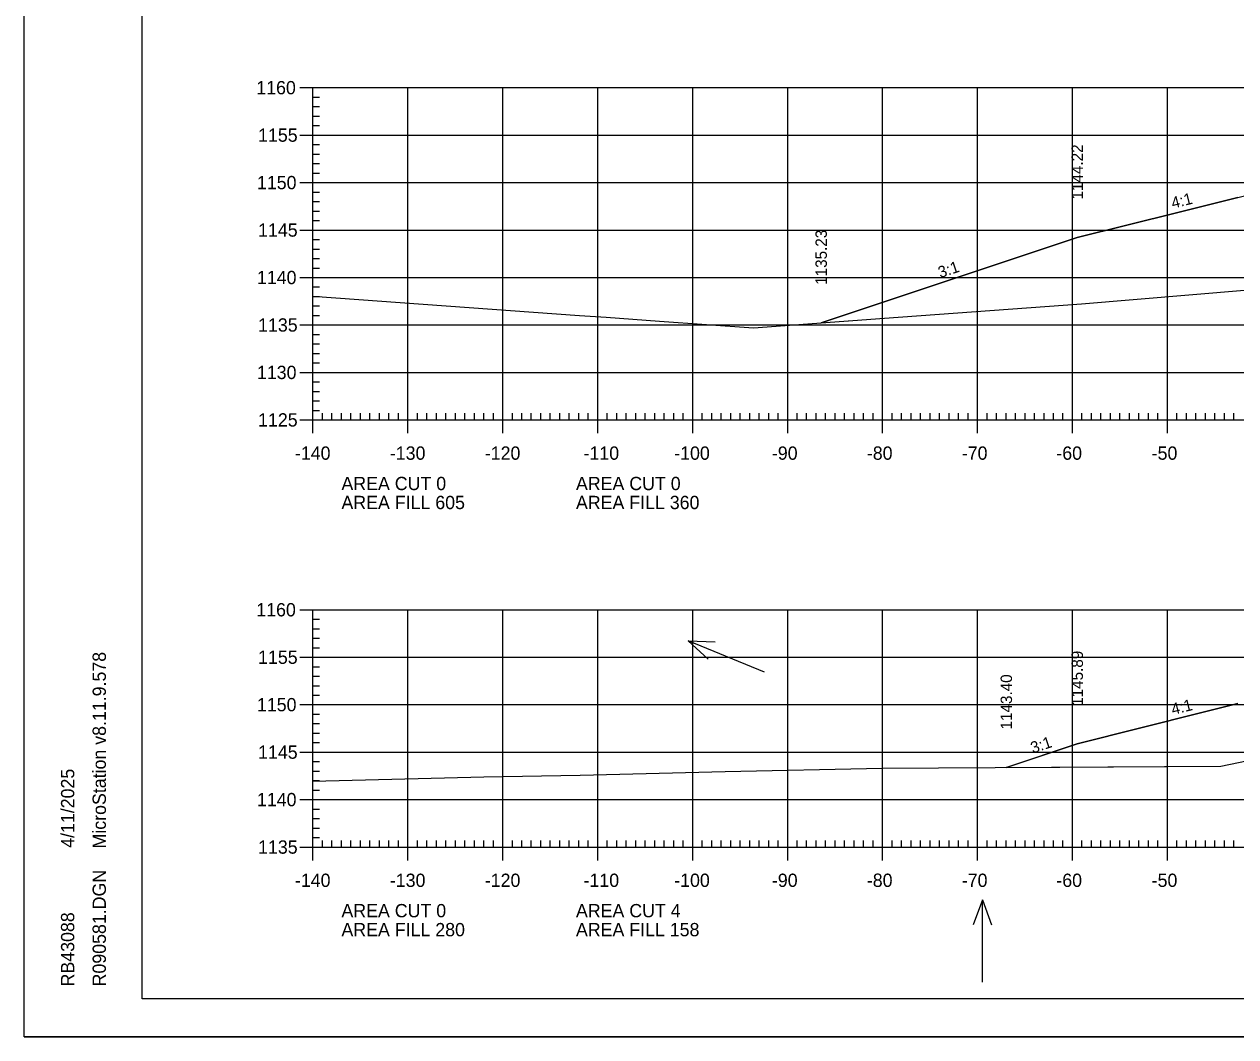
# Model space of a CAD drawing. Extents: x 1322838 to 1324533, y 339903 to 351025.
# Drawn here: x 1323533.3 to 1323660.9, y 341609.8 to 341716.5 of the extents above; entities that cross this region are included whole.
import ezdxf

# ---------------------------------------------------------------- set-up
doc = ezdxf.new("R2010")
doc.units = 0
for name, color, linetype in [('R_Axis', 7, 'Continuous'), ('R_Axis Annot', 7, 'Continuous'), ('R_Border', 7, 'Continuous'), ('R_Exist Surface', 7, 'Continuous'), ('R_Fin Surface', 7, 'Continuous'), ('R_Fin Surface Annot', 7, 'Continuous'), ('R_Grid', 7, 'Continuous'), ('R_No Plot', 7, 'Continuous'), ('R_Water Annot', 7, 'Continuous')]:
    doc.layers.add(name, color=color, linetype=linetype)

msp = doc.modelspace()

# ---------------------------------------------------------------- linework, layer by layer
at = {"layer": 'R_Axis'}
for p, q in [((1323562.32, 341709.81), (1323565.12, 341709.81)), ((1323563.72, 341674.81), (1323563.72, 341709.81)), ((1323563.72, 341708.81), (1323564.42, 341708.81)), ((1323563.72, 341707.81), (1323564.42, 341707.81)), ((1323563.72, 341706.81), (1323564.42, 341706.81)), ((1323562.32, 341704.81), (1323565.12, 341704.81)), ((1323563.72, 341705.81), (1323564.42, 341705.81)), ((1323563.72, 341703.81), (1323564.42, 341703.81)), ((1323563.72, 341702.81), (1323564.42, 341702.81)), ((1323563.72, 341701.81), (1323564.42, 341701.81)), ((1323562.32, 341699.81), (1323565.12, 341699.81)), ((1323563.72, 341700.81), (1323564.42, 341700.81)), ((1323563.72, 341698.81), (1323564.42, 341698.81)), ((1323563.72, 341697.81), (1323564.42, 341697.81)), ((1323563.72, 341696.81), (1323564.42, 341696.81)), ((1323563.72, 341695.81), (1323564.42, 341695.81)), ((1323562.32, 341694.81), (1323565.12, 341694.81)), ((1323563.72, 341693.81), (1323564.42, 341693.81)), ((1323563.72, 341692.81), (1323564.42, 341692.81)), ((1323563.72, 341691.81), (1323564.42, 341691.81)), ((1323563.72, 341690.81), (1323564.42, 341690.81)), ((1323562.32, 341689.81), (1323565.12, 341689.81)), ((1323563.72, 341688.81), (1323564.42, 341688.81)), ((1323563.72, 341687.81), (1323564.42, 341687.81)), ((1323563.72, 341686.81), (1323564.42, 341686.81)), ((1323563.72, 341685.81), (1323564.42, 341685.81)), ((1323562.32, 341684.81), (1323565.12, 341684.81)), ((1323563.72, 341683.81), (1323564.42, 341683.81)), ((1323563.72, 341682.81), (1323564.42, 341682.81)), ((1323563.72, 341681.81), (1323564.42, 341681.81)), ((1323563.72, 341680.81), (1323564.42, 341680.81)), ((1323562.32, 341679.81), (1323565.12, 341679.81)), ((1323563.72, 341678.81), (1323564.42, 341678.81)), ((1323563.72, 341677.81), (1323564.42, 341677.81)), ((1323563.72, 341676.81), (1323564.42, 341676.81)), ((1323563.72, 341673.41), (1323563.72, 341676.21)), ((1323563.72, 341675.81), (1323564.42, 341675.81)), ((1323564.72, 341674.81), (1323564.72, 341675.51)), ((1323565.72, 341674.81), (1323565.72, 341675.51)), ((1323566.72, 341674.81), (1323566.72, 341675.51)), ((1323567.72, 341674.81), (1323567.72, 341675.51)), ((1323568.72, 341674.81), (1323568.72, 341675.51)), ((1323569.72, 341674.81), (1323569.72, 341675.51)), ((1323570.72, 341674.81), (1323570.72, 341675.51)), ((1323571.72, 341674.81), (1323571.72, 341675.51)), ((1323572.72, 341674.81), (1323572.72, 341675.51)), ((1323573.72, 341673.41), (1323573.72, 341676.21)), ((1323574.72, 341674.81), (1323574.72, 341675.51)), ((1323575.72, 341674.81), (1323575.72, 341675.51)), ((1323576.72, 341674.81), (1323576.72, 341675.51)), ((1323577.72, 341674.81), (1323577.72, 341675.51)), ((1323578.72, 341674.81), (1323578.72, 341675.51)), ((1323579.72, 341674.81), (1323579.72, 341675.51)), ((1323580.72, 341674.81), (1323580.72, 341675.51)), ((1323581.72, 341674.81), (1323581.72, 341675.51)), ((1323582.72, 341674.81), (1323582.72, 341675.51)), ((1323583.72, 341673.41), (1323583.72, 341676.21)), ((1323584.72, 341674.81), (1323584.72, 341675.51)), ((1323585.72, 341674.81), (1323585.72, 341675.51)), ((1323586.72, 341674.81), (1323586.72, 341675.51)), ((1323587.72, 341674.81), (1323587.72, 341675.51)), ((1323588.72, 341674.81), (1323588.72, 341675.51)), ((1323589.72, 341674.81), (1323589.72, 341675.51)), ((1323590.72, 341674.81), (1323590.72, 341675.51)), ((1323591.72, 341674.81), (1323591.72, 341675.51)), ((1323592.72, 341674.81), (1323592.72, 341675.51)), ((1323593.72, 341673.41), (1323593.72, 341676.21)), ((1323594.72, 341674.81), (1323594.72, 341675.51)), ((1323595.72, 341674.81), (1323595.72, 341675.51)), ((1323596.72, 341674.81), (1323596.72, 341675.51)), ((1323597.72, 341674.81), (1323597.72, 341675.51)), ((1323598.72, 341674.81), (1323598.72, 341675.51)), ((1323599.72, 341674.81), (1323599.72, 341675.51)), ((1323600.72, 341674.81), (1323600.72, 341675.51)), ((1323601.72, 341674.81), (1323601.72, 341675.51)), ((1323602.72, 341674.81), (1323602.72, 341675.51)), ((1323603.72, 341673.41), (1323603.72, 341676.21)), ((1323604.72, 341674.81), (1323604.72, 341675.51)), ((1323605.72, 341674.81), (1323605.72, 341675.51)), ((1323606.72, 341674.81), (1323606.72, 341675.51)), ((1323607.72, 341674.81), (1323607.72, 341675.51)), ((1323608.72, 341674.81), (1323608.72, 341675.51)), ((1323609.72, 341674.81), (1323609.72, 341675.51)), ((1323610.72, 341674.81), (1323610.72, 341675.51)), ((1323611.72, 341674.81), (1323611.72, 341675.51)), ((1323612.72, 341674.81), (1323612.72, 341675.51)), ((1323613.72, 341673.41), (1323613.72, 341676.21)), ((1323614.72, 341674.81), (1323614.72, 341675.51)), ((1323615.72, 341674.81), (1323615.72, 341675.51)), ((1323616.72, 341674.81), (1323616.72, 341675.51)), ((1323617.72, 341674.81), (1323617.72, 341675.51)), ((1323618.72, 341674.81), (1323618.72, 341675.51)), ((1323619.72, 341674.81), (1323619.72, 341675.51)), ((1323620.72, 341674.81), (1323620.72, 341675.51)), ((1323621.72, 341674.81), (1323621.72, 341675.51)), ((1323622.72, 341674.81), (1323622.72, 341675.51)), ((1323623.72, 341673.41), (1323623.72, 341676.21)), ((1323624.72, 341674.81), (1323624.72, 341675.51)), ((1323625.72, 341674.81), (1323625.72, 341675.51)), ((1323626.72, 341674.81), (1323626.72, 341675.51)), ((1323627.72, 341674.81), (1323627.72, 341675.51)), ((1323628.72, 341674.81), (1323628.72, 341675.51)), ((1323629.72, 341674.81), (1323629.72, 341675.51)), ((1323630.72, 341674.81), (1323630.72, 341675.51)), ((1323631.72, 341674.81), (1323631.72, 341675.51)), ((1323632.72, 341674.81), (1323632.72, 341675.51)), ((1323633.72, 341673.41), (1323633.72, 341676.21)), ((1323634.72, 341674.81), (1323634.72, 341675.51)), ((1323635.72, 341674.81), (1323635.72, 341675.51)), ((1323636.72, 341674.81), (1323636.72, 341675.51)), ((1323637.72, 341674.81), (1323637.72, 341675.51)), ((1323638.72, 341674.81), (1323638.72, 341675.51)), ((1323639.72, 341674.81), (1323639.72, 341675.51)), ((1323640.72, 341674.81), (1323640.72, 341675.51)), ((1323641.72, 341674.81), (1323641.72, 341675.51)), ((1323642.72, 341674.81), (1323642.72, 341675.51)), ((1323643.72, 341673.41), (1323643.72, 341676.21)), ((1323644.72, 341674.81), (1323644.72, 341675.51)), ((1323645.72, 341674.81), (1323645.72, 341675.51)), ((1323646.72, 341674.81), (1323646.72, 341675.51)), ((1323647.72, 341674.81), (1323647.72, 341675.51)), ((1323648.72, 341674.81), (1323648.72, 341675.51)), ((1323649.72, 341674.81), (1323649.72, 341675.51)), ((1323650.72, 341674.81), (1323650.72, 341675.51)), ((1323651.72, 341674.81), (1323651.72, 341675.51)), ((1323652.72, 341674.81), (1323652.72, 341675.51)), ((1323653.72, 341673.41), (1323653.72, 341676.21)), ((1323654.72, 341674.81), (1323654.72, 341675.51)), ((1323655.72, 341674.81), (1323655.72, 341675.51)), ((1323656.72, 341674.81), (1323656.72, 341675.51)), ((1323657.72, 341674.81), (1323657.72, 341675.51)), ((1323658.72, 341674.81), (1323658.72, 341675.51)), ((1323659.72, 341674.81), (1323659.72, 341675.51)), ((1323660.72, 341674.81), (1323660.72, 341675.51)), ((1323562.32, 341674.81), (1323565.12, 341674.81)), ((1323563.72, 341674.81), (1323843.72, 341674.81)), ((1323562.32, 341654.81), (1323565.12, 341654.81)), ((1323563.72, 341629.81), (1323563.72, 341654.81)), ((1323563.72, 341653.81), (1323564.42, 341653.81)), ((1323563.72, 341652.81), (1323564.42, 341652.81)), ((1323563.72, 341651.81), (1323564.42, 341651.81)), ((1323562.32, 341649.81), (1323565.12, 341649.81)), ((1323563.72, 341650.81), (1323564.42, 341650.81)), ((1323563.72, 341648.81), (1323564.42, 341648.81)), ((1323563.72, 341647.81), (1323564.42, 341647.81)), ((1323563.72, 341646.81), (1323564.42, 341646.81)), ((1323562.32, 341644.81), (1323565.12, 341644.81)), ((1323563.72, 341645.81), (1323564.42, 341645.81)), ((1323563.72, 341643.81), (1323564.42, 341643.81)), ((1323563.72, 341642.81), (1323564.42, 341642.81)), ((1323563.72, 341641.81), (1323564.42, 341641.81)), ((1323562.32, 341639.81), (1323565.12, 341639.81)), ((1323563.72, 341640.81), (1323564.42, 341640.81)), ((1323563.72, 341638.81), (1323564.42, 341638.81)), ((1323563.72, 341637.81), (1323564.42, 341637.81)), ((1323563.72, 341636.81), (1323564.42, 341636.81)), ((1323563.72, 341635.81), (1323564.42, 341635.81)), ((1323562.32, 341634.81), (1323565.12, 341634.81)), ((1323563.72, 341633.81), (1323564.42, 341633.81)), ((1323563.72, 341632.81), (1323564.42, 341632.81)), ((1323563.72, 341631.81), (1323564.42, 341631.81)), ((1323563.72, 341628.41), (1323563.72, 341631.21)), ((1323563.72, 341630.81), (1323564.42, 341630.81)), ((1323573.72, 341628.41), (1323573.72, 341631.21)), ((1323583.72, 341628.41), (1323583.72, 341631.21)), ((1323593.72, 341628.41), (1323593.72, 341631.21)), ((1323603.72, 341628.41), (1323603.72, 341631.21)), ((1323613.72, 341628.41), (1323613.72, 341631.21)), ((1323623.72, 341628.41), (1323623.72, 341631.21)), ((1323633.72, 341628.41), (1323633.72, 341631.21)), ((1323643.72, 341628.41), (1323643.72, 341631.21)), ((1323653.72, 341628.41), (1323653.72, 341631.21)), ((1323562.32, 341629.81), (1323565.12, 341629.81)), ((1323563.72, 341629.81), (1323843.72, 341629.81)), ((1323564.72, 341629.81), (1323564.72, 341630.51)), ((1323565.72, 341629.81), (1323565.72, 341630.51)), ((1323566.72, 341629.81), (1323566.72, 341630.51)), ((1323567.72, 341629.81), (1323567.72, 341630.51)), ((1323568.72, 341629.81), (1323568.72, 341630.51)), ((1323569.72, 341629.81), (1323569.72, 341630.51)), ((1323570.72, 341629.81), (1323570.72, 341630.51)), ((1323571.72, 341629.81), (1323571.72, 341630.51)), ((1323572.72, 341629.81), (1323572.72, 341630.51)), ((1323574.72, 341629.81), (1323574.72, 341630.51)), ((1323575.72, 341629.81), (1323575.72, 341630.51)), ((1323576.72, 341629.81), (1323576.72, 341630.51)), ((1323577.72, 341629.81), (1323577.72, 341630.51)), ((1323578.72, 341629.81), (1323578.72, 341630.51)), ((1323579.72, 341629.81), (1323579.72, 341630.51)), ((1323580.72, 341629.81), (1323580.72, 341630.51)), ((1323581.72, 341629.81), (1323581.72, 341630.51)), ((1323582.72, 341629.81), (1323582.72, 341630.51)), ((1323584.72, 341629.81), (1323584.72, 341630.51)), ((1323585.72, 341629.81), (1323585.72, 341630.51)), ((1323586.72, 341629.81), (1323586.72, 341630.51)), ((1323587.72, 341629.81), (1323587.72, 341630.51)), ((1323588.72, 341629.81), (1323588.72, 341630.51)), ((1323589.72, 341629.81), (1323589.72, 341630.51)), ((1323590.72, 341629.81), (1323590.72, 341630.51)), ((1323591.72, 341629.81), (1323591.72, 341630.51)), ((1323592.72, 341629.81), (1323592.72, 341630.51)), ((1323594.72, 341629.81), (1323594.72, 341630.51)), ((1323595.72, 341629.81), (1323595.72, 341630.51)), ((1323596.72, 341629.81), (1323596.72, 341630.51)), ((1323597.72, 341629.81), (1323597.72, 341630.51)), ((1323598.72, 341629.81), (1323598.72, 341630.51)), ((1323599.72, 341629.81), (1323599.72, 341630.51)), ((1323600.72, 341629.81), (1323600.72, 341630.51)), ((1323601.72, 341629.81), (1323601.72, 341630.51)), ((1323602.72, 341629.81), (1323602.72, 341630.51)), ((1323604.72, 341629.81), (1323604.72, 341630.51)), ((1323605.72, 341629.81), (1323605.72, 341630.51)), ((1323606.72, 341629.81), (1323606.72, 341630.51)), ((1323607.72, 341629.81), (1323607.72, 341630.51)), ((1323608.72, 341629.81), (1323608.72, 341630.51)), ((1323609.72, 341629.81), (1323609.72, 341630.51)), ((1323610.72, 341629.81), (1323610.72, 341630.51)), ((1323611.72, 341629.81), (1323611.72, 341630.51)), ((1323612.72, 341629.81), (1323612.72, 341630.51)), ((1323614.72, 341629.81), (1323614.72, 341630.51)), ((1323615.72, 341629.81), (1323615.72, 341630.51)), ((1323616.72, 341629.81), (1323616.72, 341630.51)), ((1323617.72, 341629.81), (1323617.72, 341630.51)), ((1323618.72, 341629.81), (1323618.72, 341630.51)), ((1323619.72, 341629.81), (1323619.72, 341630.51)), ((1323620.72, 341629.81), (1323620.72, 341630.51)), ((1323621.72, 341629.81), (1323621.72, 341630.51)), ((1323622.72, 341629.81), (1323622.72, 341630.51)), ((1323624.72, 341629.81), (1323624.72, 341630.51)), ((1323625.72, 341629.81), (1323625.72, 341630.51)), ((1323626.72, 341629.81), (1323626.72, 341630.51)), ((1323627.72, 341629.81), (1323627.72, 341630.51)), ((1323628.72, 341629.81), (1323628.72, 341630.51)), ((1323629.72, 341629.81), (1323629.72, 341630.51)), ((1323630.72, 341629.81), (1323630.72, 341630.51)), ((1323631.72, 341629.81), (1323631.72, 341630.51)), ((1323632.72, 341629.81), (1323632.72, 341630.51)), ((1323634.72, 341629.81), (1323634.72, 341630.51)), ((1323635.72, 341629.81), (1323635.72, 341630.51)), ((1323636.72, 341629.81), (1323636.72, 341630.51)), ((1323637.72, 341629.81), (1323637.72, 341630.51)), ((1323638.72, 341629.81), (1323638.72, 341630.51)), ((1323639.72, 341629.81), (1323639.72, 341630.51)), ((1323640.72, 341629.81), (1323640.72, 341630.51)), ((1323641.72, 341629.81), (1323641.72, 341630.51)), ((1323642.72, 341629.81), (1323642.72, 341630.51)), ((1323644.72, 341629.81), (1323644.72, 341630.51)), ((1323645.72, 341629.81), (1323645.72, 341630.51)), ((1323646.72, 341629.81), (1323646.72, 341630.51)), ((1323647.72, 341629.81), (1323647.72, 341630.51)), ((1323648.72, 341629.81), (1323648.72, 341630.51)), ((1323649.72, 341629.81), (1323649.72, 341630.51)), ((1323650.72, 341629.81), (1323650.72, 341630.51)), ((1323651.72, 341629.81), (1323651.72, 341630.51)), ((1323652.72, 341629.81), (1323652.72, 341630.51)), ((1323654.72, 341629.81), (1323654.72, 341630.51)), ((1323655.72, 341629.81), (1323655.72, 341630.51)), ((1323656.72, 341629.81), (1323656.72, 341630.51)), ((1323657.72, 341629.81), (1323657.72, 341630.51)), ((1323658.72, 341629.81), (1323658.72, 341630.51)), ((1323659.72, 341629.81), (1323659.72, 341630.51)), ((1323660.72, 341629.81), (1323660.72, 341630.51))]:
    msp.add_line(p, q, dxfattribs=at)
at = {"layer": 'R_Border'}
for p, q in [((1323545.72, 341613.81), (1323545.72, 341819.27)), ((1323545.72, 341613.81), (1323545.72, 341613.81)), ((1323861.9, 341613.81), (1323545.72, 341613.81))]:
    msp.add_line(p, q, dxfattribs=at)
at = {"layer": 'R_Exist Surface'}
for points in [[(1323563.72, 341687.83), (1323591.79, 341685.82), (1323594.59, 341685.62), (1323600.21, 341685.22), (1323610.13, 341684.52), (1323623.93, 341685.53), (1323644.66, 341687.04), (1323661.83, 341688.47)], [(1323563.72, 341636.74), (1323581.73, 341637.2), (1323591.88, 341637.37), (1323607.12, 341637.78), (1323623.69, 341638.13), (1323659.33, 341638.33), (1323668.47, 341640.22)]]:
    msp.add_lwpolyline(points, dxfattribs=at)
at = {"layer": 'R_Fin Surface'}
for points in [[(1323617.25, 341685.04), (1323633.99, 341690.62), (1323644.22, 341694.03), (1323654.8, 341696.67), (1323661.12, 341698.25), (1323664.73, 341699.16), (1323666.22, 341699.53), (1323672.22, 341699.77), (1323674.22, 341699.81), (1323703.72, 341700.4), (1323712.33, 341700.23), (1323733.22, 341699.81), (1323735.22, 341699.77), (1323740.41, 341699.56), (1323741.22, 341699.53), (1323746.31, 341698.25), (1323757.36, 341695.49), (1323763.22, 341694.03), (1323767.67, 341692.54)], [(1323636.75, 341638.2), (1323644.22, 341640.69), (1323657.35, 341643.97), (1323660.28, 341644.71), (1323661.12, 341644.92)]]:
    msp.add_lwpolyline(points, dxfattribs=at)
at = {"layer": 'R_Grid'}
for p, q in [((1323563.72, 341709.81), (1323843.72, 341709.81)), ((1323563.72, 341674.81), (1323563.72, 341709.81)), ((1323573.72, 341674.81), (1323573.72, 341709.81)), ((1323583.72, 341674.81), (1323583.72, 341709.81)), ((1323593.72, 341674.81), (1323593.72, 341709.81)), ((1323603.72, 341674.81), (1323603.72, 341709.81)), ((1323613.72, 341674.81), (1323613.72, 341709.81)), ((1323623.72, 341674.81), (1323623.72, 341709.81)), ((1323633.72, 341674.81), (1323633.72, 341709.81)), ((1323643.72, 341674.81), (1323643.72, 341709.81)), ((1323653.72, 341674.81), (1323653.72, 341709.81)), ((1323563.72, 341704.81), (1323843.72, 341704.81)), ((1323563.72, 341699.81), (1323843.72, 341699.81)), ((1323563.72, 341694.81), (1323843.72, 341694.81)), ((1323563.72, 341689.81), (1323843.72, 341689.81)), ((1323563.72, 341684.81), (1323843.72, 341684.81)), ((1323563.72, 341679.81), (1323843.72, 341679.81)), ((1323563.72, 341674.81), (1323843.72, 341674.81)), ((1323563.72, 341654.81), (1323843.72, 341654.81)), ((1323563.72, 341629.81), (1323563.72, 341654.81)), ((1323573.72, 341629.81), (1323573.72, 341654.81)), ((1323583.72, 341629.81), (1323583.72, 341654.81)), ((1323593.72, 341629.81), (1323593.72, 341654.81)), ((1323603.72, 341629.81), (1323603.72, 341654.81)), ((1323613.72, 341629.81), (1323613.72, 341654.81)), ((1323623.72, 341629.81), (1323623.72, 341654.81)), ((1323633.72, 341629.81), (1323633.72, 341654.81)), ((1323643.72, 341629.81), (1323643.72, 341654.81)), ((1323653.72, 341629.81), (1323653.72, 341654.81)), ((1323563.72, 341649.81), (1323843.72, 341649.81)), ((1323563.72, 341644.81), (1323843.72, 341644.81)), ((1323563.72, 341639.81), (1323843.72, 341639.81)), ((1323563.72, 341634.81), (1323843.72, 341634.81)), ((1323563.72, 341629.81), (1323843.72, 341629.81))]:
    msp.add_line(p, q, dxfattribs=at)
at = {"layer": 'R_No Plot'}
msp.add_line((1323533.31, 341609.83), (1323866.65, 341609.83), dxfattribs=at)
for points in [[(1323533.31, 341823.16), (1323866.65, 341823.16), (1323866.65, 341609.82), (1323533.31, 341609.82)], [(1323779.64, 341819.27), (1323799.26, 341819.27), (1323799.26, 341809.39), (1323815.37, 341809.39), (1323838.57, 341809.39), (1323838.57, 341776.72), (1323861.77, 341776.72), (1323861.9, 341613.81), (1323545.72, 341613.81), (1323545.72, 341819.27)]]:
    msp.add_lwpolyline(points, close=True, dxfattribs=at)
for points in [[(1323661.12, 341698.25), (1323654.8, 341696.67), (1323644.22, 341694.03), (1323633.99, 341690.62), (1323617.25, 341685.04), (1323623.93, 341685.53), (1323644.66, 341687.04), (1323661.83, 341688.47)], [(1323661.12, 341644.92), (1323660.28, 341644.71), (1323657.35, 341643.97), (1323644.22, 341640.69), (1323636.76, 341638.2), (1323636.75, 341638.2), (1323636.75, 341638.2), (1323659.33, 341638.33), (1323668.47, 341640.22)]]:
    msp.add_lwpolyline(points, dxfattribs=at)
at = {"layer": 'R_Water Annot'}
for p, q in [((1323611.29, 341648.23), (1323603.24, 341651.53)), ((1323603.24, 341651.53), (1323606.07, 341651.42)), ((1323603.24, 341651.53), (1323605.34, 341649.62)), ((1323634.24, 341624.26), (1323633.27, 341621.6)), ((1323634.24, 341615.57), (1323634.24, 341624.26)), ((1323634.24, 341624.26), (1323635.2, 341621.6))]:
    msp.add_line(p, q, dxfattribs=at)

# ---------------------------------------------------------------- texts
at = {"layer": 'R_Axis Annot'}
for s, p in [('1160', (1323557.75, 341709.11)), ('1155', (1323557.94, 341704.11)), ('1150', (1323557.82, 341699.11)), ('1145', (1323557.94, 341694.11)), ('1140', (1323557.82, 341689.11)), ('1135', (1323557.94, 341684.11)), ('1130', (1323557.82, 341679.11)), ('1125', (1323557.94, 341674.11)), ('-140', (1323561.82, 341670.61)), ('-130', (1323571.82, 341670.61)), ('-120', (1323581.82, 341670.61)), ('-110', (1323592.22, 341670.61)), ('-100', (1323601.77, 341670.61)), ('-90', (1323612.06, 341670.61)), ('-80', (1323622.06, 341670.61)), ('-70', (1323632.06, 341670.61)), ('-60', (1323642.02, 341670.61)), ('-50', (1323652.06, 341670.61)), ('AREA CUT 0', (1323566.72, 341667.41)), ('AREA CUT 0', (1323591.42, 341667.41)), ('AREA FILL 605', (1323566.72, 341665.41)), ('AREA FILL 360', (1323591.42, 341665.41)), ('1160', (1323557.75, 341654.11)), ('1155', (1323557.94, 341649.11)), ('1150', (1323557.82, 341644.11)), ('1145', (1323557.94, 341639.11)), ('1140', (1323557.82, 341634.11)), ('1135', (1323557.94, 341629.11)), ('-140', (1323561.82, 341625.61)), ('-130', (1323571.82, 341625.61)), ('-120', (1323581.82, 341625.61)), ('-110', (1323592.22, 341625.61)), ('-100', (1323601.77, 341625.61)), ('-90', (1323612.06, 341625.61)), ('-80', (1323622.06, 341625.61)), ('-70', (1323632.06, 341625.61)), ('-60', (1323642.02, 341625.61)), ('-50', (1323652.06, 341625.61)), ('AREA CUT 0', (1323566.72, 341622.41)), ('AREA CUT 4', (1323591.42, 341622.41)), ('AREA FILL 280', (1323566.72, 341620.41)), ('AREA FILL 158', (1323591.42, 341620.41))]:
    msp.add_text(s, height=1.4, dxfattribs=at).set_placement(p)
at = {"layer": 'R_Border'}
for s, p in [('MicroStation v8.11.9.578', (1323541.91, 341629.66)), ('4/11/2025', (1323538.58, 341629.73)), ('R090581.DGN', (1323541.91, 341615.13)), ('RB43088', (1323538.58, 341615.13))]:
    msp.add_text(s, height=1.4, rotation=90, dxfattribs=at).set_placement(p)
at = {"layer": 'R_Fin Surface Annot'}
for s, rotation, p in [('1144.22', 90, (1323644.82, 341698.03)), ('4:1', 14.0362, (1323654.29, 341697.06)), ('1135.23', 90, (1323617.85, 341689.04)), ('3:1', 18.4361, (1323629.79, 341689.74)), ('1145.89', 90, (1323644.82, 341644.69)), ('1143.40', 90, (1323637.35, 341642.2)), ('4:1', 14.0362, (1323654.29, 341643.72)), ('3:1', 18.4418, (1323639.54, 341639.66))]:
    msp.add_text(s, height=1.2, rotation=rotation, dxfattribs=at).set_placement(p)

doc.saveas('drawing.dxf')
